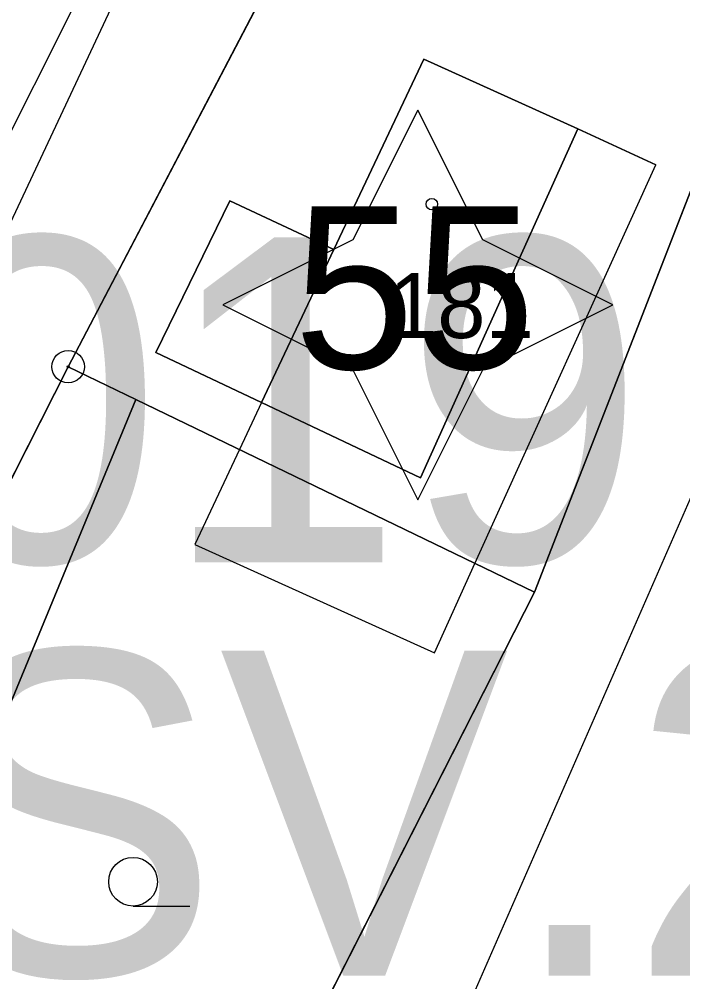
# Model space of a CAD drawing. Extents: x -706130 to -698555, y -971544 to -967260.
# Drawn here: x -704351.97 to -704331.55, y -970267.36 to -970237.74 of the extents above; entities that cross this region are included whole.
import ezdxf

# ---------------------------------------------------------------- set-up
doc = ezdxf.new("R2010")
doc.units = 0
for name, color, linetype in [('_Doplněk budov pro zastavěnost', 7, 'Continuous'), ('Architektonicky cenná stavba S', 7, 'Continuous'), ('BPEJ I-II trida ochrany S', 7, 'Continuous'), ('Docházková izochrona - BUS S', 7, 'Continuous'), ('Docházková izochrona - VLAK N', 7, 'Continuous'), ('Hranice intravilán', 7, 'Continuous'), ('Kanalizace_stoka bez rozlišení N', 7, 'Continuous'), ('KN_Budovy', 7, 'Continuous'), ('KN_Budovy_cisla_domovni', 7, 'Continuous'), ('KN_Hranice_parcel', 7, 'Continuous'), ('KN_Hranice_parcel_vnitrni_kresba', 7, 'Continuous'), ('KN_Parcelni cisla', 7, 'Continuous'), ('KN_Polygon parcely', 7, 'Continuous'), ('KN_POZEMKY_13_ZASTAVENA PLOCHA', 7, 'Continuous'), ('KN_POZEMKY_14_OSTATNI PLOCHA', 7, 'Continuous'), ('KN_POZEMKY_5_ZAHRADA', 7, 'Continuous'), ('KN_POZEMKY_7_TTP', 7, 'Continuous'), ('KN_VYUZITI_16_ostatni plocha_silnice', 7, 'Continuous'), ('KN_VYUZITI_17_ostatni plocha_ostatni komunikace', 7, 'Continuous'), ('KN_Značky bodu BP', 7, 'Continuous'), ('KN_Značky budov', 7, 'Continuous'), ('KN_Značky kultur', 7, 'Continuous'), ('Komunikace III třídy osy S', 7, 'Continuous'), ('Plochy doprava silniční - silnice III třídy S', 7, 'Continuous'), ('Plochy N_P ŠRAFY', 7, 'Continuous'), ('Plochy smíšené obytné venkovské N', 7, 'Continuous'), ('Plochy smíšené obytné venkovské S', 7, 'Continuous'), ('Plochy vodní a vodních toku_linie zatrubněný tok S', 7, 'Continuous'), ('Plochy zmen_ zastavitelne plochy', 7, 'Continuous'), ('Plochy zmen_ zastavitelne plochy_ZAKL', 7, 'Continuous'), ('Regulační bloky zastavitelné N', 7, 'Continuous'), ('Regulační bloky zastavěné S', 7, 'Continuous'), ('Regulační bloky_číslo S NEZAPINAT', 7, 'Continuous'), ('Regulační kódy zastavěné S', 7, 'Continuous'), ('Trasy cykloturistické N', 7, 'Continuous'), ('Zastavene uzemi N', 7, 'Continuous'), ('Zastavene uzemi plochy N', 7, 'Continuous'), ('Zábory hodnocené - plochy', 7, 'Continuous'), ('Zábory hodnocené - prevzate z UPO I a II tridy ochrany ZPF', 7, 'Continuous')]:
    doc.layers.add(name, color=color, linetype=linetype)

msp = doc.modelspace()

# ---------------------------------------------------------------- linework, layer by layer
at = {"layer": '_Doplněk budov pro zastavěnost'}
for p, q in [((-704334.77, -970241.11), (-704339.62, -970251.85)), ((-704334.77, -970241.11), (-704332.374, -970242.22)), ((-704332.374, -970242.22), (-704334.77, -970241.11)), ((-704337.94, -970254.486), (-704332.374, -970242.22)), ((-704344.51, -970249.53), (-704345.19, -970250.982)), ((-704339.62, -970251.85), (-704344.51, -970249.53)), ((-704345.19, -970250.982), (-704346.56, -970253.904))]:
    msp.add_line(p, q, dxfattribs=at)
msp.add_lwpolyline([(-704346.56, -970253.904), (-704339.19, -970257.24), (-704337.94, -970254.486)], dxfattribs=at)
at = {"layer": 'Architektonicky cenná stavba S'}
msp.add_lwpolyline([(-704339.701, -970240.531), (-704341.701, -970244.531), (-704345.701, -970246.531), (-704341.701, -970248.531), (-704339.701, -970252.531), (-704337.701, -970248.531), (-704333.701, -970246.531), (-704337.701, -970244.531)], close=True, dxfattribs=at)
at = {"layer": 'BPEJ I-II trida ochrany S'}
for p, q in [((-704337.45, -970223.6), (-704350.46, -970248.43)), ((-704342.28, -970244.82), (-704339.51, -970238.97)), ((-704339.51, -970238.97), (-704334.77, -970241.11)), ((-704334.77, -970241.11), (-704339.62, -970251.85)), ((-704347.76, -970247.99), (-704345.48, -970243.33)), ((-704345.48, -970243.33), (-704342.28, -970244.82)), ((-704344.51, -970249.53), (-704347.76, -970247.99)), ((-704350.46, -970248.43), (-704348.38, -970249.44)), ((-704348.38, -970249.44), (-704352.3, -970258.94)), ((-704339.62, -970251.85), (-704344.51, -970249.53))]:
    msp.add_line(p, q, dxfattribs=at)
at = {"layer": 'Docházková izochrona - BUS S'}
msp.add_arc((-704361.829, -969946.93), 400, 155.51821, 17.33949, dxfattribs=at)
at = {"layer": 'Docházková izochrona - VLAK N'}
msp.add_circle((-704165.451, -969778.767), 800, dxfattribs=at)
at = {"layer": 'Hranice intravilán'}
msp.add_lwpolyline([(-704236.96, -970276.21), (-704246.98, -970274.18), (-704251.4, -970273.29), (-704285.92, -970266.3), (-704300.46, -970253.7), (-704322.9, -970229.9), (-704325.34, -970227.68), (-704336.11, -970255.37), (-704346.87, -970276.54), (-704326.71, -970292.84)], dxfattribs=at)
at = {"layer": 'Kanalizace_stoka bez rozlišení N'}
msp.add_lwpolyline([(-704315.708, -970108.899), (-704316.113, -970109.917), (-704324.867, -970134.026), (-704326.632, -970179.784), (-704337.75, -970213.085), (-704365.425, -970272.107), (-704371.374, -970294.506), (-704373.709, -970351.804), (-704376.113, -970385.719), (-704398.194, -970423.758)], dxfattribs=at)
at = {"layer": 'KN_Budovy'}
msp.add_lwpolyline([(-704344.51, -970249.53), (-704339.62, -970251.85), (-704334.77, -970241.11), (-704339.51, -970238.97), (-704342.28, -970244.82)], close=True, dxfattribs=at)
at = {"layer": 'KN_Hranice_parcel'}
for p, q in [((-704337.45, -970223.6), (-704350.46, -970248.43)), ((-704336.11, -970255.37), (-704325.34, -970227.68)), ((-704350.46, -970248.43), (-704348.38, -970249.44)), ((-704348.38, -970249.44), (-704336.11, -970255.37)), ((-704346.87, -970276.54), (-704336.11, -970255.37))]:
    msp.add_line(p, q, dxfattribs=at)
for points in [[(-704339.62, -970251.85), (-704334.77, -970241.11), (-704339.51, -970238.97), (-704342.28, -970244.82), (-704345.48, -970243.33), (-704347.76, -970247.99), (-704344.51, -970249.53), (-704339.62, -970251.85)], [(-704350.46, -970248.43), (-704361.08, -970269.38), (-704366.65, -970284.79), (-704368.75, -970300.09), (-704369.23, -970310.61)], [(-704348.38, -970249.44), (-704352.3, -970258.94), (-704360.67, -970278.29), (-704351.62, -970285.42)]]:
    msp.add_lwpolyline(points, dxfattribs=at)
at = {"layer": 'KN_Hranice_parcel_vnitrni_kresba'}
msp.add_line((-704344.51, -970249.53), (-704342.28, -970244.82), dxfattribs=at)
at = {"layer": 'KN_Polygon parcely'}
msp.add_lwpolyline([(-704366.65, -970284.79), (-704361.08, -970269.38), (-704350.46, -970248.43), (-704337.45, -970223.6), (-704331.07, -970212.4), (-704330.57, -970211.6), (-704328.65, -970201.47), (-704328.2, -970197.68), (-704327.21, -970194.48), (-704325.58, -970189.23)], dxfattribs=at)
for points in [[(-704348.38, -970249.44), (-704336.11, -970255.37), (-704325.34, -970227.68), (-704337.45, -970223.6), (-704350.46, -970248.43)], [(-704266.41, -970278.02), (-704277.06, -970272.43), (-704285.92, -970266.3), (-704300.46, -970253.7), (-704322.9, -970229.9), (-704325.34, -970227.68), (-704336.11, -970255.37), (-704346.87, -970276.54), (-704326.71, -970292.84), (-704284.63, -970309.07), (-704263.93, -970315.92)], [(-704339.62, -970251.85), (-704344.51, -970249.53), (-704347.76, -970247.99), (-704345.48, -970243.33), (-704342.28, -970244.82), (-704339.51, -970238.97), (-704334.77, -970241.11)], [(-704339.62, -970251.85), (-704334.77, -970241.11), (-704339.51, -970238.97), (-704342.28, -970244.82), (-704345.48, -970243.33), (-704347.76, -970247.99), (-704344.51, -970249.53)], [(-704361.08, -970269.38), (-704366.65, -970284.79), (-704368.75, -970300.09), (-704369.23, -970310.61), (-704364.18, -970285.73), (-704352.9, -970288.39), (-704351.62, -970285.42), (-704360.67, -970278.29), (-704352.3, -970258.94), (-704348.38, -970249.44), (-704350.46, -970248.43)], [(-704352.3, -970258.94), (-704360.67, -970278.29), (-704351.62, -970285.42), (-704346.87, -970276.54), (-704336.11, -970255.37), (-704348.38, -970249.44)]]:
    msp.add_lwpolyline(points, close=True, dxfattribs=at)
at = {"layer": 'KN_POZEMKY_13_ZASTAVENA PLOCHA'}
for p, q in [((-704342.28, -970244.82), (-704339.51, -970238.97)), ((-704339.51, -970238.97), (-704334.77, -970241.11)), ((-704334.77, -970241.11), (-704339.62, -970251.85)), ((-704347.76, -970247.99), (-704345.48, -970243.33)), ((-704345.48, -970243.33), (-704342.28, -970244.82)), ((-704344.51, -970249.53), (-704347.76, -970247.99)), ((-704339.62, -970251.85), (-704344.51, -970249.53))]:
    msp.add_line(p, q, dxfattribs=at)
at = {"layer": 'KN_POZEMKY_14_OSTATNI PLOCHA'}
for p, q in [((-704337.45, -970223.6), (-704350.46, -970248.43)), ((-704361.08, -970269.38), (-704350.46, -970248.43)), ((-704350.46, -970248.43), (-704361.08, -970269.38)), ((-704350.46, -970248.43), (-704348.38, -970249.44)), ((-704348.38, -970249.44), (-704352.3, -970258.94))]:
    msp.add_line(p, q, dxfattribs=at)
at = {"layer": 'KN_POZEMKY_5_ZAHRADA'}
for p, q in [((-704350.46, -970248.43), (-704337.45, -970223.6)), ((-704325.34, -970227.68), (-704336.11, -970255.37)), ((-704339.51, -970238.97), (-704342.28, -970244.82)), ((-704334.77, -970241.11), (-704339.51, -970238.97)), ((-704339.62, -970251.85), (-704334.77, -970241.11)), ((-704345.48, -970243.33), (-704347.76, -970247.99)), ((-704342.28, -970244.82), (-704345.48, -970243.33)), ((-704347.76, -970247.99), (-704344.51, -970249.53)), ((-704348.38, -970249.44), (-704350.46, -970248.43)), ((-704352.3, -970258.94), (-704348.38, -970249.44)), ((-704348.38, -970249.44), (-704336.11, -970255.37)), ((-704336.11, -970255.37), (-704348.38, -970249.44)), ((-704344.51, -970249.53), (-704339.62, -970251.85)), ((-704336.11, -970255.37), (-704346.87, -970276.54))]:
    msp.add_line(p, q, dxfattribs=at)
at = {"layer": 'KN_POZEMKY_7_TTP'}
for p, q in [((-704336.11, -970255.37), (-704325.34, -970227.68)), ((-704346.87, -970276.54), (-704336.11, -970255.37))]:
    msp.add_line(p, q, dxfattribs=at)
at = {"layer": 'KN_VYUZITI_16_ostatni plocha_silnice'}
for p, q in [((-704337.45, -970223.6), (-704350.46, -970248.43)), ((-704350.46, -970248.43), (-704361.08, -970269.38))]:
    msp.add_line(p, q, dxfattribs=at)
at = {"layer": 'KN_VYUZITI_17_ostatni plocha_ostatni komunikace'}
for p, q in [((-704361.08, -970269.38), (-704350.46, -970248.43)), ((-704350.46, -970248.43), (-704348.38, -970249.44)), ((-704348.38, -970249.44), (-704352.3, -970258.94))]:
    msp.add_line(p, q, dxfattribs=at)
at = {"layer": 'KN_Značky bodu BP'}
for radius in [0.5, 0.0303]:
    msp.add_circle((-704350.46, -970248.43), radius, dxfattribs=at)
at = {"layer": 'KN_Značky budov'}
msp.add_circle((-704339.267, -970243.429), 0.175, dxfattribs=at)
at = {"layer": 'KN_Značky kultur'}
msp.add_line((-704348.463, -970265.03), (-704346.713, -970265.03), dxfattribs=at)
msp.add_circle((-704348.463, -970264.28), 0.75, dxfattribs=at)
at = {"layer": 'Komunikace III třídy osy S'}
msp.add_lwpolyline([(-704330.93, -970188.51), (-704335.437, -970204.681), (-704336.48, -970208.22), (-704338.18, -970213.14), (-704340.791, -970218.395), (-704362.238, -970261.156), (-704368.668, -970276.027), (-704371.631, -970286.925), (-704374.154, -970304.881), (-704375.815, -970349.829), (-704377.52, -970379.09), (-704378.33, -970382.9), (-704379.81, -970387.16), (-704381.8, -970391.97), (-704383.72, -970396.25), (-704386.32, -970401.18), (-704392.36, -970410.73), (-704399.98, -970422.96)], dxfattribs=at)
at = {"layer": 'Plochy doprava silniční - silnice III třídy S'}
for p, q in [((-704350.46, -970248.43), (-704337.45, -970223.6)), ((-704361.08, -970269.38), (-704350.46, -970248.43))]:
    msp.add_line(p, q, dxfattribs=at)
at = {"layer": 'Plochy N_P ŠRAFY'}
for p, q in [((-704325.34, -970227.68), (-704336.11, -970255.37)), ((-704336.11, -970255.37), (-704346.87, -970276.54))]:
    msp.add_line(p, q, dxfattribs=at)
at = {"layer": 'Plochy smíšené obytné venkovské N'}
for p, q in [((-704325.34, -970227.68), (-704336.11, -970255.37)), ((-704336.11, -970255.37), (-704346.87, -970276.54))]:
    msp.add_line(p, q, dxfattribs=at)
at = {"layer": 'Plochy smíšené obytné venkovské S'}
for p, q in [((-704337.45, -970223.6), (-704350.46, -970248.43)), ((-704336.11, -970255.37), (-704325.34, -970227.68)), ((-704350.46, -970248.43), (-704361.08, -970269.38)), ((-704346.87, -970276.54), (-704336.11, -970255.37))]:
    msp.add_line(p, q, dxfattribs=at)
at = {"layer": 'Plochy vodní a vodních toku_linie zatrubněný tok S'}
msp.add_lwpolyline([(-704351.63, -970286.842), (-704343.453, -970280.248), (-704322.195, -970231.658)], dxfattribs=at)
at = {"layer": 'Plochy zmen_ zastavitelne plochy'}
msp.add_lwpolyline([(-704351.62, -970285.42), (-704346.87, -970276.54), (-704336.11, -970255.37), (-704325.34, -970227.68), (-704323.42, -970223.6), (-704319.16, -970226.59), (-704310.29, -970235.93), (-704302.85, -970243.53), (-704294.48, -970248.59), (-704286.71, -970225.41), (-704281.8, -970209.65), (-704275.41, -970210.91), (-704251.29, -970214.31), (-704249.33, -970214.59), (-704249.17, -970213.48), (-704247.74, -970203.29), (-704230.21, -970196.19)], dxfattribs=at)
at = {"layer": 'Plochy zmen_ zastavitelne plochy_ZAKL'}
for p, q in [((-704325.34, -970227.68), (-704336.11, -970255.37)), ((-704336.11, -970255.37), (-704346.87, -970276.54))]:
    msp.add_line(p, q, dxfattribs=at)
at = {"layer": 'Regulační bloky zastavitelné N'}
for p, q in [((-704325.34, -970227.68), (-704336.11, -970255.37)), ((-704336.11, -970255.37), (-704346.87, -970276.54))]:
    msp.add_line(p, q, dxfattribs=at)
at = {"layer": 'Regulační bloky zastavěné S'}
for p, q in [((-704337.45, -970223.6), (-704350.46, -970248.43)), ((-704350.46, -970248.43), (-704337.45, -970223.6)), ((-704336.11, -970255.37), (-704325.34, -970227.68)), ((-704350.46, -970248.43), (-704361.08, -970269.38)), ((-704361.08, -970269.38), (-704350.46, -970248.43)), ((-704346.87, -970276.54), (-704336.11, -970255.37))]:
    msp.add_line(p, q, dxfattribs=at)
at = {"layer": 'Trasy cykloturistické N'}
msp.add_lwpolyline([(-704397.28, -970427.29), (-704386.46, -970409.76), (-704381.94, -970403.15), (-704375.12, -970393.19), (-704372.65, -970386.41), (-704370.59, -970346.53), (-704369.52, -970316.88), (-704368.75, -970300.09), (-704366.65, -970284.79), (-704361.08, -970269.38), (-704350.46, -970248.43), (-704337.45, -970223.6), (-704330.57, -970211.6), (-704328.2, -970197.68), (-704324.27, -970184.8)], dxfattribs=at)
at = {"layer": 'Zastavene uzemi N'}
msp.add_lwpolyline([(-704326.71, -970292.84), (-704346.87, -970276.54), (-704336.11, -970255.37), (-704325.34, -970227.68), (-704322.9, -970229.9), (-704300.46, -970253.7), (-704285.92, -970266.3), (-704251.4, -970273.29), (-704246.98, -970274.18), (-704236.96, -970276.21)], dxfattribs=at)
at = {"layer": 'Zastavene uzemi plochy N'}
msp.add_lwpolyline([(-704326.71, -970292.84), (-704346.87, -970276.54), (-704336.11, -970255.37), (-704325.34, -970227.68), (-704322.9, -970229.9), (-704300.46, -970253.7), (-704285.92, -970266.3), (-704251.4, -970273.29), (-704246.98, -970274.18), (-704236.96, -970276.21)], dxfattribs=at)
at = {"layer": 'Zábory hodnocené - plochy'}
for p, q in [((-704325.34, -970227.68), (-704336.11, -970255.37)), ((-704336.11, -970255.37), (-704346.87, -970276.54))]:
    msp.add_line(p, q, dxfattribs=at)
at = {"layer": 'Zábory hodnocené - prevzate z UPO I a II tridy ochrany ZPF'}
for p, q in [((-704325.34, -970227.68), (-704336.11, -970255.37)), ((-704336.11, -970255.37), (-704346.87, -970276.54))]:
    msp.add_line(p, q, dxfattribs=at)

# ---------------------------------------------------------------- texts
at = {"layer": 'KN_Budovy_cisla_domovni'}
msp.add_text('55', height=5, dxfattribs=at).set_placement((-704343.519, -970248.499))
at = {"layer": 'KN_Parcelni cisla'}
msp.add_text('181', height=2, dxfattribs=at).set_placement((-704340.59, -970247.549))
at = {"layer": 'Regulační bloky_číslo S NEZAPINAT'}
msp.add_text('019', height=10, dxfattribs=at).set_placement((-704355.011, -970254.446))
at = {"layer": 'Regulační kódy zastavěné S'}
msp.add_text('SV.2.25.50', height=10, dxfattribs=at).set_placement((-704354.727, -970267.166))

doc.saveas('drawing.dxf')
